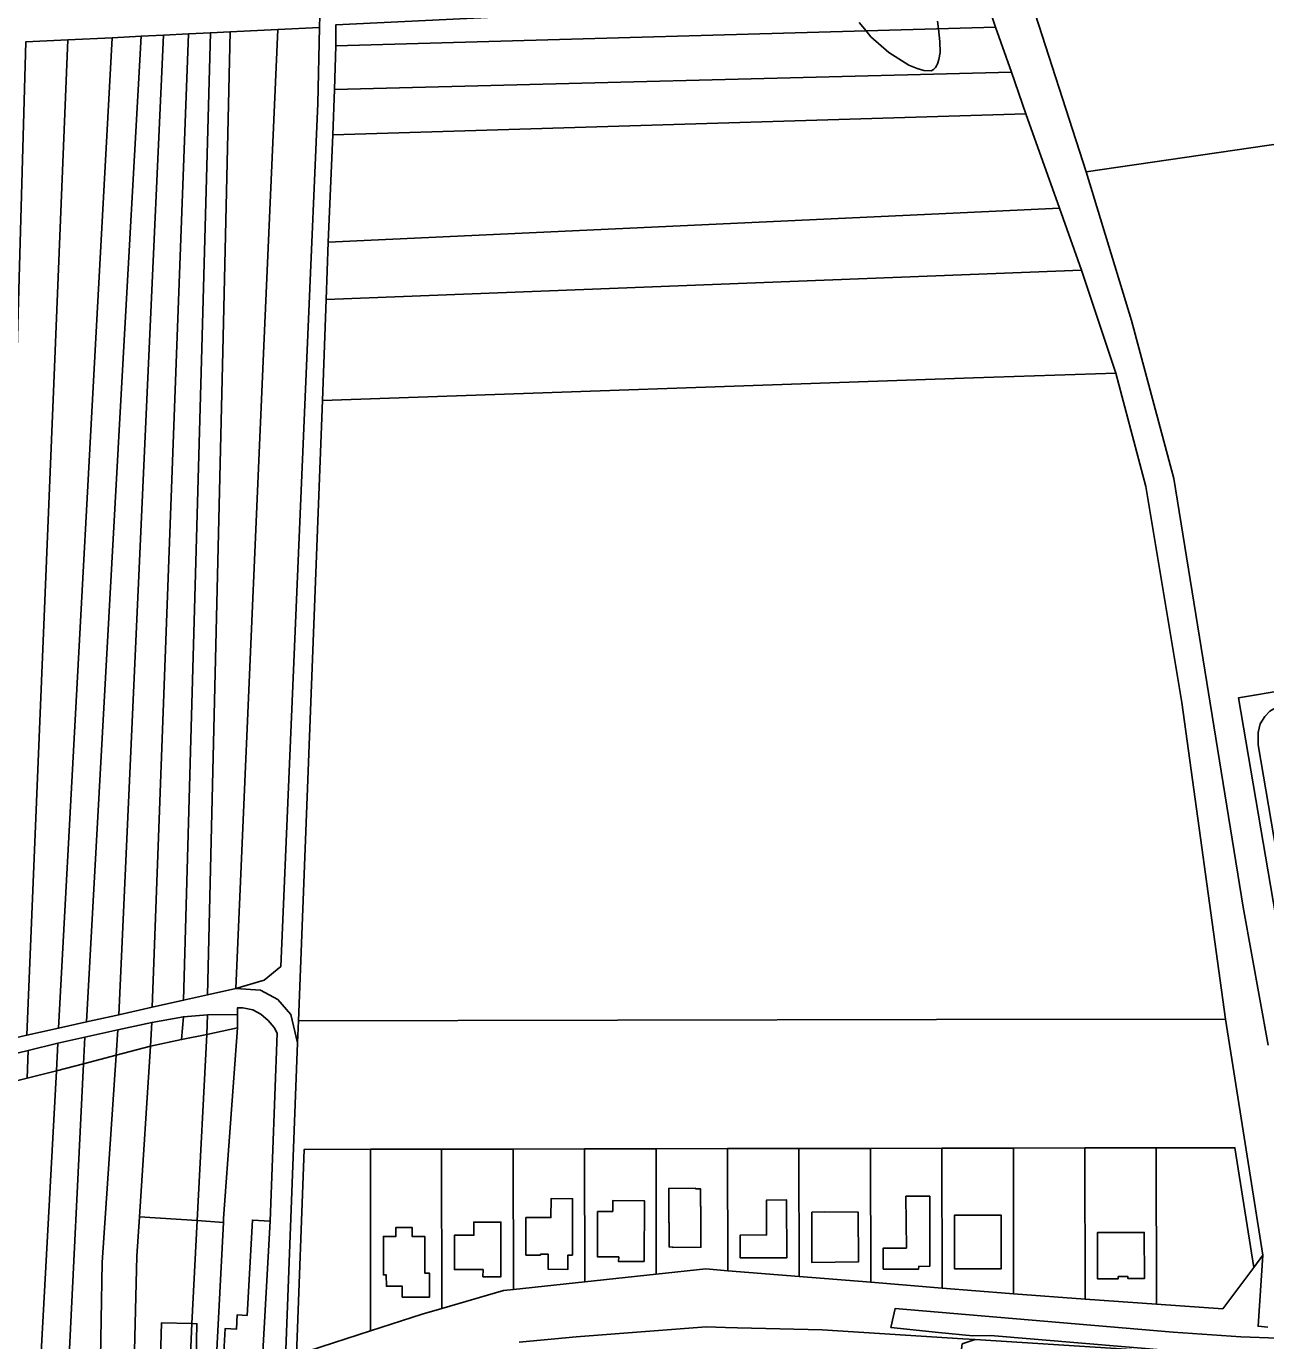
# Model space of a CAD drawing. Extents: x -521939 to -516426, y -1197857 to -1189551.
# Drawn here: x -519770.7 to -519423.9, y -1190976.7 to -1190608.9 of the extents above; entities that cross this region are included whole.
import ezdxf

# ---------------------------------------------------------------- set-up
doc = ezdxf.new("R2010")
doc.units = 0
for name, color, linetype in [('95560013', 7, 'Continuous'), ('95590013', 7, 'Continuous'), ('95610013', 7, 'Continuous'), ('95630013', 7, 'Continuous'), ('95640013', 7, 'Continuous'), ('95660013', 7, 'Continuous')]:
    doc.layers.add(name, color=color, linetype=linetype)

msp = doc.modelspace()

# ---------------------------------------------------------------- linework, layer by layer
at = {"layer": '95560013'}
for points in [[(-519490.33, -1190599.63), (-519354.17, -1190593), (-519350.06, -1190631.54), (-519474.2, -1190649.71)], [(-519744.82, -1190885.5), (-519736.74, -1190707.35), (-519732.39, -1190611.44), (-519725.37, -1190611.1), (-519728.79, -1190703.21), (-519735.48, -1190883.39)], [(-519725.37, -1190611.1), (-519719.21, -1190610.77), (-519721.75, -1190702.44), (-519726.71, -1190881.45), (-519735.48, -1190883.39), (-519728.79, -1190703.21)], [(-519726.71, -1190881.45), (-519721.75, -1190702.44), (-519719.21, -1190610.77), (-519713.65, -1190610.53), (-519715.76, -1190699.9), (-519720.01, -1190879.91)], [(-519713.65, -1190610.53), (-519700.36, -1190609.88), (-519704.23, -1190698.31), (-519712.1, -1190878.14), (-519720.01, -1190879.91), (-519715.76, -1190699.9)], [(-519700.36, -1190609.88), (-519688.65, -1190609.3), (-519689.17, -1190630.58), (-519691.85, -1190693.04), (-519699.53, -1190872.03), (-519704.17, -1190875.86), (-519712.1, -1190878.14), (-519704.23, -1190698.31)], [(-519778.65, -1190893.08), (-519773.73, -1190715.7), (-519770.89, -1190613.31), (-519759.09, -1190612.73), (-519763.06, -1190708.88), (-519770.59, -1190891.25)], [(-519770.59, -1190891.25), (-519763.06, -1190708.88), (-519759.09, -1190612.73), (-519746.72, -1190612.13), (-519751.83, -1190706.42), (-519761.74, -1190889.28)], [(-519746.72, -1190612.13), (-519738.62, -1190611.73), (-519744.07, -1190710.23), (-519753.88, -1190887.53), (-519761.74, -1190889.28), (-519751.83, -1190706.42)], [(-519738.62, -1190611.73), (-519732.39, -1190611.44), (-519736.74, -1190707.35), (-519744.82, -1190885.5), (-519753.88, -1190887.53), (-519744.07, -1190710.23)], [(-519465.89, -1190705.97), (-519505.69, -1190707.34), (-519687.84, -1190713.61), (-519686.8, -1190685.4), (-519506.65, -1190678.4), (-519475.51, -1190677.19)], [(-519465.89, -1190705.97), (-519457.49, -1190737.73), (-519447.4, -1190798.17), (-519435.15, -1190886.72), (-519516.08, -1190886.87), (-519694.59, -1190887.19), (-519687.84, -1190713.61), (-519505.69, -1190707.34)], [(-519715.58, -1190943.61), (-519722.93, -1190943.12), (-519720.26, -1190891), (-519711.68, -1190889.2), (-519715.52, -1190942.48)], [(-519750.67, -1191019), (-519749.48, -1190954.85), (-519745.56, -1190896.81), (-519735.98, -1190894.3), (-519739.07, -1190942.04), (-519739.78, -1190953.04), (-519741.25, -1191009.72)], [(-519727.27, -1190892.47), (-519720.26, -1190891), (-519722.93, -1190943.12), (-519739.07, -1190942.04), (-519735.98, -1190894.3)], [(-519759.28, -1191009.98), (-519759.41, -1191004.29), (-519759.44, -1190995.41), (-519759.11, -1190988.64), (-519754.77, -1190899.2), (-519745.56, -1190896.81), (-519749.48, -1190954.85), (-519750.67, -1191019), (-519758.73, -1191026.94), (-519758.99, -1191022.31)]]:
    msp.add_lwpolyline(points, close=True, dxfattribs=at)
at = {"layer": '95590013'}
for points in [[(-519735.98, -1190894.3), (-519735.59, -1190887.67), (-519726.78, -1190886.09), (-519727.27, -1190892.47)], [(-519727.27, -1190892.47), (-519726.78, -1190886.09), (-519720, -1190885.58), (-519720.26, -1190891)], [(-519720.26, -1190891), (-519720, -1190885.58), (-519711.68, -1190885.43), (-519711.68, -1190889.2)], [(-519707.45, -1190942.95), (-519708.95, -1190969.62), (-519711.69, -1190969.47), (-519711.91, -1190973.46), (-519715.06, -1190973.28), (-519715.81, -1190986.76), (-519714.61, -1190986.83), (-519714.65, -1190987.42), (-519709.96, -1190987.68), (-519710.38, -1190995.17), (-519718.32, -1190997.18), (-519715.58, -1190943.61), (-519715.52, -1190942.48), (-519711.68, -1190889.2), (-519711.68, -1190885.43), (-519711.68, -1190883.58), (-519710.16, -1190883.6), (-519707.32, -1190884.15), (-519705.1, -1190885.35), (-519703.03, -1190887.15), (-519701.34, -1190889.07), (-519700.57, -1190890.69), (-519702.46, -1190943.23)], [(-519754.32, -1190891.81), (-519745.1, -1190889.75), (-519745.56, -1190896.81), (-519754.77, -1190899.2)], [(-519745.1, -1190889.75), (-519735.59, -1190887.67), (-519735.98, -1190894.3), (-519745.56, -1190896.81)], [(-519761.88, -1190893.5), (-519762.27, -1190901.17), (-519770.5, -1190903.23), (-519770.26, -1190895.53)], [(-519754.32, -1190891.81), (-519754.77, -1190899.2), (-519762.27, -1190901.17), (-519761.88, -1190893.5)], [(-519779.25, -1190905.42), (-519778.8, -1190897.57), (-519770.26, -1190895.53), (-519770.5, -1190903.23)], [(-519767.01, -1190988.64), (-519767.54, -1190998.33), (-519767.55, -1191004.47), (-519767.34, -1191010.18), (-519783.73, -1191010.08), (-519783.71, -1190996.72), (-519780.96, -1190947.96), (-519779.25, -1190905.42), (-519770.5, -1190903.23), (-519762.27, -1190901.17)], [(-519759.11, -1190988.64), (-519767.01, -1190988.64), (-519762.27, -1190901.17), (-519754.77, -1190899.2)], [(-519725.58, -1191001.15), (-519741.25, -1191009.72), (-519739.78, -1190953.04), (-519739.07, -1190942.04), (-519722.93, -1190943.12), (-519724.41, -1190971.94), (-519732.95, -1190971.72), (-519733.2, -1190981.48), (-519729.51, -1190981.51), (-519729.56, -1190985.67), (-519737.1, -1190985.59), (-519737.4, -1190997.42), (-519729.71, -1190997.61), (-519729.55, -1190991.86), (-519725.21, -1190991.97)], [(-519718.32, -1190997.18), (-519725.58, -1191001.15), (-519725.21, -1190991.97), (-519722.27, -1190992.04), (-519722.01, -1190981.57), (-519723.22, -1190981.56), (-519722.98, -1190971.98), (-519724.41, -1190971.94), (-519722.93, -1190943.12), (-519715.58, -1190943.61)], [(-519427.28, -1190999.38), (-519510.54, -1190990.37), (-519508.85, -1190977.63), (-519505.2, -1190976.39), (-519424.9, -1190981.51)]]:
    msp.add_lwpolyline(points, close=True, dxfattribs=at)
at = {"layer": '95610013'}
for points in [[(-519499.5, -1190609.21), (-519684.13, -1190614.39), (-519684.13, -1190608.58), (-519502.67, -1190599.7)], [(-519684.52, -1190626.67), (-519684.13, -1190614.39), (-519499.5, -1190609.21), (-519495.04, -1190621.79)], [(-519685, -1190639.32), (-519684.52, -1190626.67), (-519495.04, -1190621.79), (-519491.09, -1190633.4)], [(-519686.23, -1190669.35), (-519685, -1190639.32), (-519491.09, -1190633.4), (-519481.62, -1190659.8), (-519507.33, -1190661)], [(-519475.51, -1190677.19), (-519506.65, -1190678.4), (-519686.8, -1190685.4), (-519686.23, -1190669.35), (-519507.33, -1190661), (-519481.62, -1190659.8)]]:
    msp.add_lwpolyline(points, close=True, dxfattribs=at)
at = {"layer": '95630013'}
for points in [[(-519423.35, -1190972.89), (-519426.07, -1190972.68), (-519424.76, -1190952.81), (-519435.15, -1190886.72), (-519447.4, -1190798.17), (-519457.49, -1190737.73), (-519465.89, -1190705.97), (-519475.51, -1190677.19), (-519481.62, -1190659.8), (-519491.09, -1190633.4), (-519495.04, -1190621.79), (-519499.5, -1190609.21), (-519502.67, -1190599.7)], [(-519490.33, -1190599.63), (-519474.2, -1190649.71), (-519461.43, -1190691.22), (-519449.61, -1190735.43), (-519430.27, -1190855.42), (-519423.23, -1190894)]]:
    msp.add_lwpolyline(points, dxfattribs=at)
at = {"layer": '95640013'}
for points in [[(-519688.62, -1190605.97), (-519688.65, -1190609.3), (-519700.36, -1190609.88), (-519713.65, -1190610.53), (-519719.21, -1190610.77), (-519725.37, -1190611.1), (-519732.39, -1190611.44), (-519738.62, -1190611.73), (-519746.72, -1190612.13), (-519759.09, -1190612.73), (-519770.89, -1190613.31)], [(-519684.13, -1190608.58), (-519684.13, -1190614.39), (-519684.52, -1190626.67), (-519685, -1190639.32), (-519686.23, -1190669.35), (-519686.8, -1190685.4), (-519687.84, -1190713.61), (-519694.59, -1190887.19), (-519694.83, -1190893.33), (-519696.76, -1190885.44), (-519700.39, -1190881.28), (-519705.24, -1190878.65), (-519712.1, -1190878.14), (-519704.17, -1190875.86), (-519699.53, -1190872.03), (-519691.85, -1190693.04), (-519689.17, -1190630.58), (-519688.65, -1190609.3), (-519688.62, -1190605.97)], [(-519423.23, -1190894), (-519430.27, -1190855.42), (-519449.61, -1190735.43), (-519461.43, -1190691.22), (-519474.2, -1190649.71), (-519350.06, -1190631.54)], [(-519418.25, -1190794.59), (-519427.06, -1190796.08), (-519431.49, -1190796.83), (-519421.19, -1190857.53)], [(-519421.19, -1190857.53), (-519431.49, -1190796.83), (-519427.06, -1190796.08), (-519418.25, -1190794.59)], [(-519422.73, -1190800.6), (-519424.12, -1190802.05), (-519425.43, -1190804.16), (-519426.07, -1190806.55), (-519426, -1190810.03), (-519418.01, -1190857.09)], [(-519712.1, -1190878.14), (-519720.01, -1190879.91)], [(-519696.76, -1190885.44), (-519700.39, -1190881.28), (-519705.24, -1190878.65), (-519712.1, -1190878.14)], [(-519735.48, -1190883.39), (-519744.82, -1190885.5)], [(-519726.71, -1190881.45), (-519735.48, -1190883.39)], [(-519720.01, -1190879.91), (-519726.71, -1190881.45)], [(-519744.82, -1190885.5), (-519753.88, -1190887.53)], [(-519735.59, -1190887.67), (-519726.78, -1190886.09)], [(-519726.78, -1190886.09), (-519720, -1190885.58)], [(-519720, -1190885.58), (-519711.68, -1190885.43)], [(-519711.68, -1190885.43), (-519711.68, -1190883.58), (-519710.16, -1190883.6)], [(-519710.16, -1190883.6), (-519707.32, -1190884.15), (-519705.1, -1190885.35)], [(-519705.1, -1190885.35), (-519703.03, -1190887.15), (-519701.34, -1190889.07), (-519700.57, -1190890.69)], [(-519694.83, -1190893.33), (-519696.76, -1190885.44)], [(-519761.74, -1190889.28), (-519770.59, -1190891.25)], [(-519753.88, -1190887.53), (-519761.74, -1190889.28)], [(-519754.32, -1190891.81), (-519745.1, -1190889.75)], [(-519745.1, -1190889.75), (-519735.59, -1190887.67)], [(-519700.57, -1190890.69), (-519702.46, -1190943.23)], [(-519770.59, -1190891.25), (-519778.65, -1190893.08)], [(-519770.26, -1190895.53), (-519761.88, -1190893.5)], [(-519761.88, -1190893.5), (-519754.32, -1190891.81)], [(-519698.16, -1190981.7), (-519694.83, -1190893.33)], [(-519778.8, -1190897.57), (-519770.26, -1190895.53)], [(-519702.46, -1190943.23), (-519705.25, -1190993.14)], [(-519695.12, -1190980.71), (-519674.43, -1190973.99), (-519659.92, -1190969.28), (-519654.44, -1190967.68), (-519637.19, -1190962.65), (-519634.45, -1190962.36), (-519614.46, -1190960.23), (-519594.46, -1190958.09), (-519580.63, -1190956.62), (-519574.46, -1190957.12), (-519554.46, -1190958.75), (-519534.46, -1190960.37), (-519514.45, -1190962), (-519495.64, -1190963.53), (-519494.45, -1190963.62), (-519474.45, -1190965.06), (-519454.45, -1190966.5), (-519435.92, -1190967.84), (-519427.27, -1190956.19), (-519424.76, -1190952.81), (-519426.07, -1190972.68), (-519423.35, -1190972.89)], [(-519420.56, -1190976.03), (-519430.92, -1190975.62), (-519449.81, -1190974.3), (-519494.73, -1190970.47), (-519527.58, -1190967.7), (-519528.79, -1190973), (-519515.46, -1190974.46), (-519505.9, -1190975.36), (-519500.93, -1190975.25), (-519449.83, -1190979.56)], [(-519449.83, -1190979.56), (-519500.93, -1190975.25), (-519505.9, -1190975.36), (-519515.46, -1190974.46), (-519528.79, -1190973), (-519527.58, -1190967.7), (-519494.73, -1190970.47), (-519449.81, -1190974.3), (-519430.92, -1190975.62), (-519420.56, -1190976.03)], [(-519632.78, -1190977.13), (-519616.83, -1190975.66), (-519580.54, -1190972.85), (-519575.12, -1190972.99), (-519571.68, -1190973.07), (-519548.02, -1190973.66), (-519508.64, -1190976.17), (-519505.2, -1190976.39), (-519508.85, -1190977.63)], [(-519424.9, -1190981.51), (-519505.2, -1190976.39), (-519508.64, -1190976.17), (-519548.02, -1190973.66), (-519571.68, -1190973.07), (-519575.12, -1190972.99), (-519580.54, -1190972.85), (-519616.83, -1190975.66), (-519632.78, -1190977.13)]]:
    msp.add_lwpolyline(points, dxfattribs=at)
for points in [[(-519396.29, -1190917.99), (-519393.89, -1190931.51), (-519385.79, -1190976.51), (-519394.27, -1190976.53), (-519395.73, -1190976.22), (-519396.94, -1190975.36), (-519398.04, -1190973.7), (-519398.51, -1190971.76), (-519400.11, -1190962.39), (-519406.39, -1190925.44), (-519418.01, -1190857.09), (-519426, -1190810.03), (-519426.07, -1190806.55), (-519425.43, -1190804.16), (-519424.12, -1190802.05), (-519422.73, -1190800.6), (-519421.01, -1190799.59), (-519417.51, -1190798.76), (-519415.74, -1190808.8), (-519413.98, -1190808.49), (-519398.69, -1190904.99)], [(-519435.15, -1190886.72), (-519424.76, -1190952.81), (-519427.27, -1190956.19), (-519432.53, -1190922.72), (-519454.53, -1190922.76), (-519474.53, -1190922.79), (-519494.53, -1190922.83), (-519514.53, -1190922.86), (-519534.53, -1190922.9), (-519554.53, -1190922.94), (-519574.53, -1190922.97), (-519594.53, -1190923.01), (-519614.52, -1190923.05), (-519634.52, -1190923.08), (-519654.53, -1190923.12), (-519674.43, -1190923.15), (-519692.95, -1190923.19), (-519695.12, -1190980.71), (-519698.16, -1190981.7), (-519694.83, -1190893.33), (-519694.59, -1190887.19), (-519516.08, -1190886.87)], [(-519695.12, -1190980.71), (-519692.95, -1190923.19), (-519674.43, -1190923.15), (-519674.43, -1190973.99)], [(-519674.43, -1190973.99), (-519674.43, -1190923.15), (-519654.53, -1190923.12), (-519654.44, -1190967.68), (-519659.92, -1190969.28)], [(-519654.53, -1190923.12), (-519634.52, -1190923.08), (-519634.45, -1190962.36), (-519637.19, -1190962.65), (-519654.44, -1190967.68)], [(-519614.52, -1190923.05), (-519614.46, -1190960.23), (-519634.45, -1190962.36), (-519634.52, -1190923.08)], [(-519594.53, -1190923.01), (-519594.46, -1190958.09), (-519614.46, -1190960.23), (-519614.52, -1190923.05)], [(-519594.53, -1190923.01), (-519574.53, -1190922.97), (-519574.46, -1190957.12), (-519580.63, -1190956.62), (-519594.46, -1190958.09)], [(-519574.46, -1190957.12), (-519574.53, -1190922.97), (-519554.53, -1190922.94), (-519554.46, -1190958.75)], [(-519554.53, -1190922.94), (-519534.53, -1190922.9), (-519534.46, -1190960.37), (-519554.46, -1190958.75)], [(-519534.53, -1190922.9), (-519514.53, -1190922.86), (-519514.45, -1190962), (-519534.46, -1190960.37)], [(-519495.64, -1190963.53), (-519514.45, -1190962), (-519514.53, -1190922.86), (-519494.53, -1190922.83), (-519494.45, -1190963.62)], [(-519494.53, -1190922.83), (-519474.53, -1190922.79), (-519474.45, -1190965.06), (-519494.45, -1190963.62)], [(-519474.53, -1190922.79), (-519454.53, -1190922.76), (-519454.45, -1190966.5), (-519474.45, -1190965.06)], [(-519432.53, -1190922.72), (-519427.27, -1190956.19), (-519435.92, -1190967.84), (-519454.45, -1190966.5), (-519454.53, -1190922.76)], [(-519583.46, -1190934.07), (-519583.46, -1190934.2), (-519582.11, -1190934.2), (-519582.12, -1190939.07), (-519581.97, -1190939.07), (-519581.95, -1190950.57), (-519589.93, -1190950.61), (-519589.93, -1190950.49), (-519590.82, -1190950.5), (-519590.82, -1190943.71), (-519590.94, -1190943.71), (-519590.98, -1190934.11)], [(-519582.11, -1190934.2), (-519583.46, -1190934.2), (-519583.46, -1190934.07), (-519590.98, -1190934.11), (-519590.94, -1190943.71), (-519590.82, -1190943.71), (-519590.82, -1190950.5), (-519589.93, -1190950.49), (-519589.93, -1190950.61), (-519581.95, -1190950.57), (-519581.97, -1190939.07), (-519582.12, -1190939.07)], [(-519630.91, -1190952.74), (-519626.86, -1190952.75), (-519626.86, -1190952.51), (-519624.66, -1190952.53), (-519624.72, -1190956.68), (-519619.19, -1190956.76), (-519619.16, -1190952.76), (-519617.91, -1190952.77), (-519617.87, -1190937.01), (-519623.91, -1190936.97), (-519623.92, -1190942.27), (-519630.92, -1190942.28)], [(-519630.92, -1190942.28), (-519623.92, -1190942.27), (-519623.91, -1190936.97), (-519617.87, -1190937.01), (-519617.91, -1190952.77), (-519619.16, -1190952.76), (-519619.19, -1190956.76), (-519624.72, -1190956.68), (-519624.66, -1190952.53), (-519626.86, -1190952.51), (-519626.86, -1190952.75), (-519630.91, -1190952.74)], [(-519604.96, -1190953.28), (-519604.98, -1190954.56), (-519597.85, -1190954.55), (-519597.78, -1190937.55), (-519606.62, -1190937.49), (-519606.63, -1190940.54), (-519610.87, -1190940.58), (-519610.9, -1190953.26)], [(-519606.62, -1190937.49), (-519597.78, -1190937.55), (-519597.85, -1190954.55), (-519604.98, -1190954.56), (-519604.96, -1190953.28), (-519610.9, -1190953.26), (-519610.87, -1190940.58), (-519606.63, -1190940.54)], [(-519570.96, -1190953.55), (-519570.97, -1190947.14), (-519563.57, -1190947.1), (-519563.58, -1190937.36), (-519557.99, -1190937.33), (-519557.94, -1190953.53)], [(-519557.99, -1190937.33), (-519563.58, -1190937.36), (-519563.57, -1190947.1), (-519570.97, -1190947.14), (-519570.96, -1190953.55), (-519557.94, -1190953.53)], [(-519530.95, -1190956.69), (-519530.95, -1190950.81), (-519524.45, -1190950.79), (-519524.58, -1190936.29), (-519517.95, -1190936.27), (-519517.91, -1190955.89), (-519521.01, -1190955.91), (-519521.04, -1190956.66)], [(-519517.91, -1190955.89), (-519517.95, -1190936.27), (-519524.58, -1190936.29), (-519524.45, -1190950.79), (-519530.95, -1190950.81), (-519530.95, -1190956.69), (-519521.04, -1190956.66), (-519521.01, -1190955.91)], [(-519550.9, -1190940.78), (-519550.95, -1190946.51), (-519550.94, -1190954.79), (-519537.91, -1190954.68), (-519537.98, -1190940.72), (-519547.28, -1190940.7)], [(-519550.94, -1190954.79), (-519550.95, -1190946.51), (-519550.9, -1190940.78), (-519547.28, -1190940.7), (-519537.98, -1190940.72), (-519537.91, -1190954.68)], [(-519510.99, -1190956.63), (-519511, -1190946.13), (-519511.01, -1190941.59), (-519507.53, -1190941.59), (-519497.98, -1190941.58), (-519497.95, -1190956.62)], [(-519497.95, -1190956.62), (-519497.98, -1190941.58), (-519507.53, -1190941.59), (-519511.01, -1190941.59), (-519511, -1190946.13), (-519510.99, -1190956.63)], [(-519702.46, -1190943.23), (-519705.25, -1190993.14), (-519710.38, -1190995.17), (-519709.96, -1190987.68), (-519714.65, -1190987.42), (-519714.61, -1190986.83), (-519715.81, -1190986.76), (-519715.06, -1190973.28), (-519711.91, -1190973.46), (-519711.69, -1190969.47), (-519708.95, -1190969.62), (-519707.45, -1190942.95)], [(-519670.02, -1190958.3), (-519670.79, -1190958.29), (-519670.8, -1190947.52), (-519667.3, -1190947.52), (-519667.29, -1190945.03), (-519662.79, -1190945.02), (-519662.8, -1190947.52), (-519659.26, -1190947.52), (-519659.26, -1190957.8), (-519657.94, -1190957.81), (-519657.91, -1190964.51), (-519663.72, -1190964.51), (-519665.52, -1190964.53), (-519665.52, -1190961.5), (-519669.99, -1190961.5)], [(-519670.8, -1190947.52), (-519670.79, -1190958.29), (-519670.02, -1190958.3), (-519669.99, -1190961.5), (-519665.52, -1190961.5), (-519665.52, -1190964.53), (-519663.72, -1190964.51), (-519657.91, -1190964.51), (-519657.94, -1190957.81), (-519659.26, -1190957.8), (-519659.26, -1190947.52), (-519662.8, -1190947.52), (-519662.79, -1190945.02), (-519667.29, -1190945.03), (-519667.3, -1190947.52)], [(-519650.93, -1190947.23), (-519650.93, -1190956.82), (-519642.93, -1190956.8), (-519642.97, -1190958.8), (-519637.92, -1190958.84), (-519637.93, -1190943.52), (-519645.52, -1190943.53), (-519645.48, -1190947.23)], [(-519645.48, -1190947.23), (-519645.52, -1190943.53), (-519637.93, -1190943.52), (-519637.92, -1190958.84), (-519642.97, -1190958.8), (-519642.93, -1190956.8), (-519650.93, -1190956.82), (-519650.93, -1190947.23)], [(-519471.03, -1190946.46), (-519465.96, -1190946.44), (-519457.9, -1190946.41), (-519457.88, -1190959.35), (-519462.47, -1190959.35), (-519462.47, -1190958.75), (-519465.18, -1190958.75), (-519465.18, -1190959.36), (-519471, -1190959.36), (-519471.01, -1190949.19)], [(-519465.18, -1190958.75), (-519462.47, -1190958.75), (-519462.47, -1190959.35), (-519457.88, -1190959.35), (-519457.9, -1190946.41), (-519465.96, -1190946.44), (-519471.03, -1190946.46), (-519471.01, -1190949.19), (-519471, -1190959.36), (-519465.18, -1190959.36)], [(-519737.4, -1190997.42), (-519737.1, -1190985.59), (-519729.56, -1190985.67), (-519729.51, -1190981.51), (-519733.2, -1190981.48), (-519732.95, -1190971.72), (-519724.41, -1190971.94), (-519725.21, -1190991.97), (-519729.55, -1190991.86), (-519729.71, -1190997.61)], [(-519725.21, -1190991.97), (-519724.41, -1190971.94), (-519722.98, -1190971.98), (-519723.22, -1190981.56), (-519722.01, -1190981.57), (-519722.27, -1190992.04)]]:
    msp.add_lwpolyline(points, close=True, dxfattribs=at)
at = {"layer": '95660013'}
msp.add_lwpolyline([(-519515.72, -1190607.5), (-519515.5, -1190609.66), (-519515.13, -1190613.21), (-519515.02, -1190616.25), (-519515.37, -1190618.23), (-519515.72, -1190619.42), (-519516.07, -1190620.03), (-519516.3, -1190620.45), (-519516.85, -1190621.03), (-519517.58, -1190621.38), (-519519.6, -1190621.35), (-519521.49, -1190620.8), (-519523.77, -1190619.86), (-519529.36, -1190616.25), (-519534.38, -1190611.93), (-519535.74, -1190610.23), (-519537.65, -1190607.85)], dxfattribs=at)
msp.add_lwpolyline([(-519515.72, -1190607.5), (-519515.5, -1190609.66), (-519515.13, -1190613.21), (-519515.02, -1190616.25), (-519515.37, -1190618.23), (-519515.72, -1190619.42), (-519516.07, -1190620.03), (-519516.3, -1190620.45), (-519516.85, -1190621.03), (-519517.58, -1190621.38), (-519519.6, -1190621.35), (-519521.49, -1190620.8), (-519523.77, -1190619.86), (-519529.36, -1190616.25), (-519534.38, -1190611.93), (-519535.74, -1190610.23), (-519537.65, -1190607.85)], dxfattribs=at)

doc.saveas('drawing.dxf')
